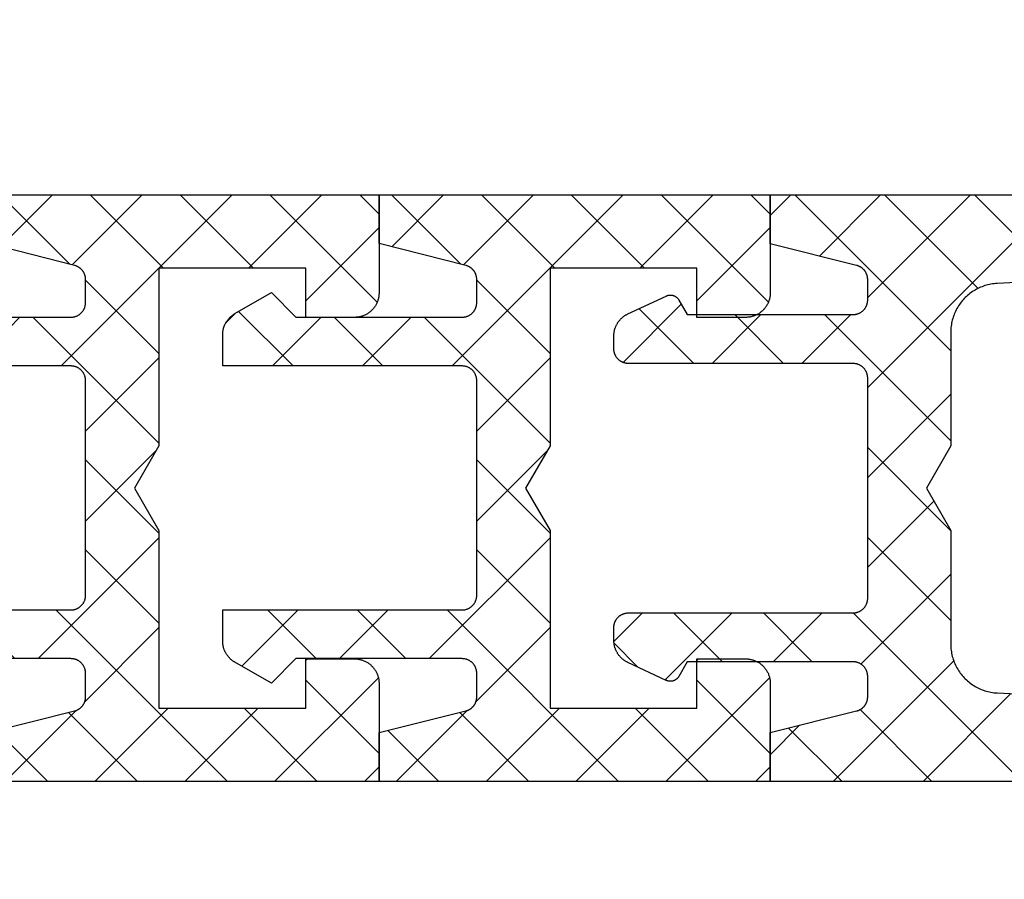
# Model space of a CAD drawing. Header units: millimetres. Extents: x -637441 to -130928, y -380379 to -53767.
# Tile 280 of 390: x -334460 to -334440, y -166904 to -166886. Entities that reach past the tile are written whole.
import ezdxf

# ---------------------------------------------------------------- set-up
doc = ezdxf.new("R2010")
doc.units = ezdxf.units.MM
doc.header["$LTSCALE"] = 10
doc.layers.add('CKTEXTY_MALE', color=7, linetype='Continuous', lineweight=25)
doc.layers.add('CrossSectionsProfils', color=7, linetype='Continuous')

# ---------------------------------------------------------------- blocks, each defined once
blk = doc.blocks.new('Hatch7759', base_point=(1951.683488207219, 1973.598713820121))
at = {"layer": 'CrossSectionsProfils', "color": 8}
for p, q in [((2550.258848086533, 1956.541153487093), (2550.064160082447, 1956.73584149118)), ((2549.1834234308, 1955.357129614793), (2550.298598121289, 1956.472304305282)), ((2544.192852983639, 1955.253238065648), (2543.040860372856, 1956.405230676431)), ((2543.19660320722, 1954.885742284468), (2544.192852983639, 1955.881992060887)), ((2550.181580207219, 1954.779943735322), (2549.1834234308, 1955.778100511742)), ((2549.1834234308, 1953.518651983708), (2550.181580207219, 1954.516808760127)), ((2544.192852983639, 1953.414760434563), (2543.19660320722, 1954.411010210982)), ((2543.19660320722, 1953.047264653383), (2544.192852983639, 1954.043514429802)), ((2550.181580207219, 1952.941466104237), (2549.1834234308, 1953.939622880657)), ((2540.683488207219, 1952.372627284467), (2541.727843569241, 1953.416982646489)), ((2542.13633796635, 1951.794320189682), (2540.683488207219, 1953.247169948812)), ((2551.264899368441, 1951.923172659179), (2552.683488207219, 1953.341761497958)), ((2552.683488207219, 1952.278035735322), (2551.62148372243, 1953.340040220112)), ((2547.601962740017, 1950.09871366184), (2550.181580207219, 1952.678331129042)), ((2545.670422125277, 1950.09871366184), (2543.19660320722, 1952.572532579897)), ((2540.683488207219, 1948.695672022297), (2544.192852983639, 1952.205036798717)), ((2552.683488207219, 1948.601080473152), (2549.1834234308, 1952.101145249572)), ((2540.683488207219, 1950.534149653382), (2542.096235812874, 1951.946897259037)), ((2552.683488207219, 1950.439558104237), (2551.251824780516, 1951.87122153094)), ((2543.831944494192, 1950.09871366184), (2542.313175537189, 1951.617482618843)), ((2543.925007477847, 1950.09871366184), (2545.425007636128, 1951.598713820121)), ((2545.763485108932, 1950.09871366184), (2547.263485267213, 1951.598713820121)), ((2547.454722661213, 1950.152890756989), (2546.008899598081, 1951.598713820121)), ((2549.347377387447, 1950.09871366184), (2547.847377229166, 1951.598713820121)), ((2549.440440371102, 1950.09871366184), (2550.940440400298, 1951.598713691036)), ((2551.183488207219, 1950.003283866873), (2552.683488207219, 1951.503283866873)), ((2542.183488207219, 1949.908692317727), (2540.683488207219, 1951.408692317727)), ((2551.183488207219, 1948.164806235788), (2552.683488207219, 1949.664806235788)), ((2542.183488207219, 1948.070214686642), (2540.683488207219, 1949.570214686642)), ((2540.683488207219, 1946.857194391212), (2542.183488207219, 1948.357194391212)), ((2552.683488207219, 1946.762602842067), (2551.183488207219, 1948.262602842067)), ((2550.488325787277, 1945.63116618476), (2552.683488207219, 1947.826328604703)), ((2542.807743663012, 1945.607481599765), (2540.683488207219, 1947.731737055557)), ((2541.258756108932, 1945.59398466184), (2542.758756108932, 1947.09398466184)), ((2543.19246720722, 1947.061235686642), (2543.159718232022, 1947.09398466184)), ((2552.013628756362, 1945.59398466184), (2550.513628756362, 1947.09398466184)), ((2552.289621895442, 1945.59398466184), (2552.683488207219, 1945.987850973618)), ((2540.982762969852, 1945.59398466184), (2540.683488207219, 1945.893259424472))]:
    blk.add_line(p, q, dxfattribs=at)
blk = doc.blocks.new('_009020', base_point=(2546.683488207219, 1953.598713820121))
at = {"layer": 'CrossSectionsProfils', "color": 1, "flags": 128}
blk.add_lwpolyline([(2552.683488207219, 1945.59398466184), (2550.677444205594, 1945.59398466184), (2550.661085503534, 1945.594252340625), (2550.644744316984, 1945.595055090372), (2550.628438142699, 1945.596392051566), (2550.612184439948, 1945.5982617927), (2550.596000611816, 1945.600662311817), (2550.579903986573, 1945.603591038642), (2550.56391179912, 1945.607044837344), (2550.548041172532, 1945.611020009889), (2550.532309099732, 1945.615512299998), (2550.516732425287, 1945.62051689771), (2550.501327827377, 1945.626028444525), (2550.486111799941, 1945.632041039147), (2550.471100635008, 1945.638548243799), (2550.45631040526, 1945.64554309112), (2550.441756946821, 1945.65301809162), (2550.427455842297, 1945.660965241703), (2550.413422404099, 1945.669376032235), (2550.399671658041, 1945.678241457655), (2550.386218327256, 1945.687552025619), (2550.373076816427, 1945.697297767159), (2550.360261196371, 1945.707468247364), (2550.347785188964, 1945.718052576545), (2550.335662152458, 1945.729039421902), (2550.32390506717, 1945.740417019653), (2550.312526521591, 1945.752173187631), (2550.3015386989, 1945.764295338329), (2550.290953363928, 1945.776770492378), (2550.28078185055, 1945.789585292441), (2550.271035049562, 1945.802726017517), (2550.26172339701, 1945.816178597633), (2550.252856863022, 1945.829928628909), (2550.24444494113, 1945.843961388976), (2550.236496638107, 1945.858261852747), (2550.22902046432, 1945.872814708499), (2550.222024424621, 1945.887604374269), (2550.215516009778, 1945.902615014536), (2550.209502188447, 1945.917830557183), (2550.203989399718, 1945.933234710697), (2550.198983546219, 1945.948810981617), (2550.194489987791, 1945.964542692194), (2550.190513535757, 1945.980412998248), (2550.187058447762, 1945.996404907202), (2550.184128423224, 1946.012501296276), (2550.181726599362, 1946.028684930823), (2550.179855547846, 1946.044938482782), (2550.17851727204, 1946.061244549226), (2550.177713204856, 1946.077585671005), (2550.177444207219, 1946.093944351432), (2550.177444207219, 1946.093944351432), (2550.177444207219, 1947.09398466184), (2551.183488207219, 1947.09398466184), (2551.183488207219, 1950.09871366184), (2547.548560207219, 1950.09871366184), (2546.682534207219, 1950.59871366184), (2545.816509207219, 1950.09871366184), (2542.183488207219, 1950.09871366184), (2542.183488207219, 1947.09398466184), (2543.19246720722, 1947.09398466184), (2543.19246720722, 1946.09398466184), (2543.192199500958, 1946.077625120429), (2543.191396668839, 1946.061283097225), (2543.190059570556, 1946.044976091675), (2543.188189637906, 1946.02872156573), (2543.185788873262, 1946.012536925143), (2543.182859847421, 1945.996439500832), (2543.179405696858, 1945.980446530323), (2543.175430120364, 1945.964575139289), (2543.170937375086, 1945.948842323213), (2543.165932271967, 1945.933264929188), (2543.160420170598, 1945.917859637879), (2543.154406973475, 1945.902642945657), (2543.14789911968, 1945.887631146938), (2543.140903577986, 1945.87284031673), (2543.133427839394, 1945.858286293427), (2543.125479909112, 1945.84398466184), (2543.117068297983, 1945.829950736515), (2543.108202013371, 1945.81619954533), (2543.098890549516, 1945.802745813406), (2543.089143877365, 1945.789603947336), (2543.078972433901, 1945.776788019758), (2543.068387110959, 1945.76431175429), (2543.057399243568, 1945.752188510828), (2543.046020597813, 1945.740431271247), (2543.034263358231, 1945.729052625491), (2543.02214011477, 1945.7180647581), (2543.009663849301, 1945.707479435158), (2542.996847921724, 1945.697307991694), (2542.983706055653, 1945.687561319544), (2542.970252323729, 1945.678249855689), (2542.956501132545, 1945.669383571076), (2542.94246720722, 1945.660971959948), (2542.928165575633, 1945.653024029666), (2542.913611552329, 1945.645548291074), (2542.898820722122, 1945.638552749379), (2542.883808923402, 1945.632044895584), (2542.86859223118, 1945.626031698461), (2542.853186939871, 1945.620519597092), (2542.837609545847, 1945.615514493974), (2542.821876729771, 1945.611021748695), (2542.806005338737, 1945.607046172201), (2542.790012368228, 1945.603592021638), (2542.773914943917, 1945.600662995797), (2542.757730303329, 1945.598262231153), (2542.741475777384, 1945.596392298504), (2542.725168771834, 1945.59505520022), (2542.708826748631, 1945.594252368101), (2542.69246720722, 1945.59398466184), (2542.69246720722, 1945.59398466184), (2540.683488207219, 1945.59398466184), (2540.683488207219, 1953.59398466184), (2541.683488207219, 1953.59398466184), (2542.126584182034, 1951.825790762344), (2542.128708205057, 1951.817785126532), (2542.131052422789, 1951.80984117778), (2542.133615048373, 1951.801964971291), (2542.136394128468, 1951.794162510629), (2542.139387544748, 1951.786439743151), (2542.142593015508, 1951.778802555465), (2542.146008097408, 1951.771256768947), (2542.149630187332, 1951.763808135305), (2542.153456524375, 1951.756462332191), (2542.157484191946, 1951.749224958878), (2542.161710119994, 1951.742101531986), (2542.166131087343, 1951.735097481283), (2542.17074372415, 1951.728218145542), (2542.175544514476, 1951.721468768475), (2542.180529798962, 1951.714854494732), (2542.18569577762, 1951.708380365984), (2542.191038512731, 1951.702051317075), (2542.196553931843, 1951.695872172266), (2542.202237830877, 1951.689847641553), (2542.208085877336, 1951.68398231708), (2542.214093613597, 1951.678280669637), (2542.220256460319, 1951.672747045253), (2542.226569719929, 1951.667385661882), (2542.233028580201, 1951.662200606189), (2542.239628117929, 1951.657195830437), (2542.246363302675, 1951.65237514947), (2542.253229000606, 1951.647742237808), (2542.260219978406, 1951.643300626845), (2542.267330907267, 1951.639053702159), (2542.274556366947, 1951.63500470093), (2542.281890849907, 1951.631156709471), (2542.289328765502, 1951.62751266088), (2542.296864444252, 1951.624075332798), (2542.304492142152, 1951.620847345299), (2542.312206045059, 1951.617831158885), (2542.320000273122, 1951.615029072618), (2542.327868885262, 1951.612443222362), (2542.3358058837, 1951.610075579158), (2542.343805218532, 1951.60792794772), (2542.351860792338, 1951.606001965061), (2542.359966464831, 1951.604299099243), (2542.368116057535, 1951.602820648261), (2542.376303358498, 1951.60156773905), (2542.384522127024, 1951.600541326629), (2542.392766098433, 1951.599742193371), (2542.401028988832, 1951.599170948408), (2542.409304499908, 1951.598828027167), (2542.417586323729, 1951.598713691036), (2542.417586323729, 1951.598713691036), (2542.896603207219, 1951.598713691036), (2542.906418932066, 1951.598874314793), (2542.916224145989, 1951.599356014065), (2542.926008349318, 1951.600158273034), (2542.935761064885, 1951.601280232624), (2542.945471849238, 1951.602720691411), (2542.955130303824, 1951.604478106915), (2542.96472608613, 1951.606550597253), (2542.97424892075, 1951.608935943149), (2542.983688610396, 1951.611631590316), (2542.99303504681, 1951.614634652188), (2543.002278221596, 1951.617941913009), (2543.011408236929, 1951.621549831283), (2543.020415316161, 1951.62545454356), (2543.029289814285, 1951.629651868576), (2543.038022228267, 1951.634137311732), (2543.04660320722, 1951.638906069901), (2543.055023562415, 1951.643953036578), (2543.063274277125, 1951.649272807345), (2543.07134651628, 1951.654859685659), (2543.079231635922, 1951.660707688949), (2543.086921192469, 1951.666810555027), (2543.09440695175, 1951.673161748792), (2543.101680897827, 1951.679754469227), (2543.108735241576, 1951.68658165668), (2543.115562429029, 1951.693636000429), (2543.122155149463, 1951.700909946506), (2543.128506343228, 1951.708395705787), (2543.134609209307, 1951.716085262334), (2543.140457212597, 1951.723970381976), (2543.14604409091, 1951.73204262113), (2543.151363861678, 1951.740293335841), (2543.156410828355, 1951.748713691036), (2543.161179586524, 1951.757294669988), (2543.16566502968, 1951.766027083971), (2543.169862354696, 1951.774901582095), (2543.173767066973, 1951.783908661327), (2543.177374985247, 1951.79303867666), (2543.180682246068, 1951.802281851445), (2543.183685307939, 1951.81162828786), (2543.186380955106, 1951.821067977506), (2543.188766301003, 1951.830590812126), (2543.190838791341, 1951.840186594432), (2543.192596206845, 1951.849845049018), (2543.194036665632, 1951.85955583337), (2543.195158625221, 1951.869308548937), (2543.195960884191, 1951.879092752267), (2543.196442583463, 1951.88889796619), (2543.19660320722, 1951.898713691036), (2543.19660320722, 1951.898713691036), (2543.19660320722, 1955.298713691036), (2542.69285320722, 1955.802463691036), (2543.123700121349, 1956.548713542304), (2543.12925688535, 1956.558100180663), (2543.135017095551, 1956.567363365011), (2543.140978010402, 1956.576498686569), (2543.147136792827, 1956.585501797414), (2543.153490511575, 1956.594368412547), (2543.160036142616, 1956.603094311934), (2543.166770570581, 1956.611675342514), (2543.173690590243, 1956.620107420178), (2543.180792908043, 1956.628386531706), (2543.188074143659, 1956.636508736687), (2543.195530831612, 1956.644470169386), (2543.203159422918, 1956.652267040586), (2543.210956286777, 1956.659895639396), (2543.2189177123, 1956.667352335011), (2543.227039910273, 1956.674633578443), (2543.235319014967, 1956.681735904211), (2543.24375108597, 1956.688655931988), (2543.252332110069, 1956.695390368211), (2543.261058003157, 1956.70193600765), (2543.269924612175, 1956.708289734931), (2543.278927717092, 1956.714448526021), (2543.288063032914, 1956.720409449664), (2543.297326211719, 1956.72616966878), (2543.30671284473, 1956.731726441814), (2543.316218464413, 1956.737077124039), (2543.325838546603, 1956.742219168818), (2543.335568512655, 1956.747150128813), (2543.345403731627, 1956.75186765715), (2543.355339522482, 1956.756369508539), (2543.365371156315, 1956.76065354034), (2543.375493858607, 1956.764717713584), (2543.385702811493, 1956.768560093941), (2543.395993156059, 1956.772178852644), (2543.406359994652, 1956.775572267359), (2543.416798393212, 1956.778738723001), (2543.427303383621, 1956.781676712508), (2543.437869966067, 1956.784384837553), (2543.448493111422, 1956.786861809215), (2543.459167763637, 1956.789106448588), (2543.469888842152, 1956.791117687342), (2543.480651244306, 1956.792894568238), (2543.491449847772, 1956.794436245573), (2543.502279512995, 1956.795741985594), (2543.513135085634, 1956.796811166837), (2543.524011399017, 1956.797643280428), (2543.534903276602, 1956.798237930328), (2543.54580553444, 1956.798594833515), (2543.556712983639, 1956.798713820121), (2543.556712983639, 1956.798713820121), (2544.192852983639, 1956.798713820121), (2544.192852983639, 1951.898713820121), (2544.193013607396, 1951.888898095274), (2544.193495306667, 1951.879092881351), (2544.194297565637, 1951.869308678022), (2544.195419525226, 1951.859555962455), (2544.196859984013, 1951.849845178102), (2544.198617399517, 1951.840186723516), (2544.200689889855, 1951.83059094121), (2544.203075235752, 1951.82106810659), (2544.205770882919, 1951.811628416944), (2544.20877394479, 1951.802281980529), (2544.212081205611, 1951.793038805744), (2544.215689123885, 1951.783908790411), (2544.219593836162, 1951.774901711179), (2544.223791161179, 1951.766027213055), (2544.228276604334, 1951.757294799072), (2544.233045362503, 1951.74871382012), (2544.238092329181, 1951.740293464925), (2544.243412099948, 1951.732042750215), (2544.248998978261, 1951.72397051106), (2544.254846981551, 1951.716085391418), (2544.26094984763, 1951.708395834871), (2544.267301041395, 1951.70091007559), (2544.273893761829, 1951.693636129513), (2544.280720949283, 1951.686581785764), (2544.287775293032, 1951.679754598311), (2544.295049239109, 1951.673161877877), (2544.30253499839, 1951.666810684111), (2544.310224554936, 1951.660707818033), (2544.318109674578, 1951.654859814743), (2544.326181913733, 1951.649272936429), (2544.334432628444, 1951.643953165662), (2544.342852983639, 1951.638906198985), (2544.351433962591, 1951.634137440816), (2544.360166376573, 1951.62965199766), (2544.369040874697, 1951.625454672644), (2544.378047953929, 1951.621549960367), (2544.387177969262, 1951.617942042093), (2544.396421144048, 1951.614634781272), (2544.405767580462, 1951.611631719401), (2544.415207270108, 1951.608936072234), (2544.424730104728, 1951.606550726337), (2544.434325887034, 1951.604478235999), (2544.44398434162, 1951.602720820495), (2544.453695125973, 1951.601280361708), (2544.46344784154, 1951.600158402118), (2544.47323204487, 1951.599356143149), (2544.483037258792, 1951.598874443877), (2544.492852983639, 1951.598713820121), (2544.492852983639, 1951.598713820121), (2548.8834234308, 1951.598713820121), (2548.893239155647, 1951.598874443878), (2548.903044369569, 1951.599356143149), (2548.912828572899, 1951.600158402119), (2548.922581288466, 1951.601280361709), (2548.932292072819, 1951.602720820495), (2548.941950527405, 1951.604478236), (2548.95154630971, 1951.606550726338), (2548.961069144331, 1951.608936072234), (2548.970508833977, 1951.611631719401), (2548.979855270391, 1951.614634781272), (2548.989098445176, 1951.617942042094), (2548.99822846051, 1951.621549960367), (2549.007235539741, 1951.625454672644), (2549.016110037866, 1951.629651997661), (2549.024842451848, 1951.634137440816), (2549.0334234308, 1951.638906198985), (2549.041843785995, 1951.643953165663), (2549.050094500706, 1951.64927293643), (2549.058166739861, 1951.654859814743), (2549.066051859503, 1951.660707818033), (2549.073741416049, 1951.666810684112), (2549.08122717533, 1951.673161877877), (2549.088501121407, 1951.679754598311), (2549.095555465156, 1951.686581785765), (2549.102382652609, 1951.693636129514), (2549.108975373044, 1951.700910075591), (2549.115326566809, 1951.708395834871), (2549.121429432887, 1951.716085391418), (2549.127277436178, 1951.72397051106), (2549.132864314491, 1951.732042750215), (2549.138184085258, 1951.740293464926), (2549.143231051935, 1951.748713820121), (2549.147999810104, 1951.757294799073), (2549.15248525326, 1951.766027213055), (2549.156682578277, 1951.774901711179), (2549.160587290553, 1951.783908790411), (2549.164195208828, 1951.793038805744), (2549.167502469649, 1951.80228198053), (2549.17050553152, 1951.811628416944), (2549.173201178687, 1951.82106810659), (2549.175586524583, 1951.83059094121), (2549.177659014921, 1951.840186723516), (2549.179416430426, 1951.849845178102), (2549.180856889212, 1951.859555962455), (2549.181978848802, 1951.869308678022), (2549.182781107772, 1951.879092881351), (2549.183262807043, 1951.888898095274), (2549.1834234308, 1951.898713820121), (2549.1834234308, 1951.898713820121), (2549.1834234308, 1956.798713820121), (2549.8214704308, 1956.798713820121), (2549.832377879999, 1956.798594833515), (2549.843280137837, 1956.798237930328), (2549.854172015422, 1956.797643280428), (2549.865048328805, 1956.796811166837), (2549.875903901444, 1956.795741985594), (2549.886733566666, 1956.794436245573), (2549.897532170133, 1956.792894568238), (2549.908294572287, 1956.791117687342), (2549.919015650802, 1956.789106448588), (2549.929690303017, 1956.786861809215), (2549.940313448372, 1956.784384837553), (2549.950880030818, 1956.781676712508), (2549.961385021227, 1956.778738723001), (2549.971823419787, 1956.775572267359), (2549.98219025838, 1956.772178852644), (2549.992480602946, 1956.768560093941), (2550.002689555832, 1956.764717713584), (2550.012812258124, 1956.76065354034), (2550.022843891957, 1956.756369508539), (2550.032779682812, 1956.75186765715), (2550.042614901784, 1956.747150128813), (2550.052344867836, 1956.742219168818), (2550.061964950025, 1956.737077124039), (2550.071470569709, 1956.731726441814), (2550.08085720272, 1956.72616966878), (2550.090120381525, 1956.720409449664), (2550.099255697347, 1956.714448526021), (2550.108258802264, 1956.708289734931), (2550.117125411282, 1956.70193600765), (2550.125851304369, 1956.695390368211), (2550.134432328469, 1956.688655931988), (2550.142864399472, 1956.681735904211), (2550.151143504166, 1956.674633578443), (2550.159265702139, 1956.667352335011), (2550.167227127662, 1956.659895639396), (2550.175023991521, 1956.652267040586), (2550.182652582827, 1956.644470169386), (2550.19010927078, 1956.636508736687), (2550.197390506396, 1956.628386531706), (2550.204492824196, 1956.620107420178), (2550.211412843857, 1956.611675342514), (2550.218147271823, 1956.603094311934), (2550.224692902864, 1956.594368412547), (2550.231046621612, 1956.585501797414), (2550.237205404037, 1956.576498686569), (2550.243166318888, 1956.567363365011), (2550.248926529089, 1956.558100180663), (2550.25448329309, 1956.548713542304), (2550.25448329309, 1956.548713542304), (2550.685330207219, 1955.802463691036), (2550.181580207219, 1955.298713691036), (2550.181580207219, 1951.898713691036), (2550.181740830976, 1951.88889796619), (2550.182222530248, 1951.879092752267), (2550.183024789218, 1951.869308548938), (2550.184146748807, 1951.85955583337), (2550.185587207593, 1951.849845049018), (2550.187344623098, 1951.840186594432), (2550.189417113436, 1951.830590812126), (2550.191802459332, 1951.821067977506), (2550.194498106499, 1951.81162828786), (2550.197501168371, 1951.802281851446), (2550.200808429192, 1951.79303867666), (2550.204416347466, 1951.783908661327), (2550.208321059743, 1951.774901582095), (2550.212518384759, 1951.766027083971), (2550.217003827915, 1951.757294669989), (2550.221772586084, 1951.748713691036), (2550.226819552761, 1951.740293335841), (2550.232139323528, 1951.73204262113), (2550.237726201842, 1951.723970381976), (2550.243574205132, 1951.716085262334), (2550.24967707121, 1951.708395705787), (2550.256028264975, 1951.700909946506), (2550.26262098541, 1951.693636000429), (2550.269448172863, 1951.68658165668), (2550.276502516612, 1951.679754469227), (2550.283776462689, 1951.673161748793), (2550.29126222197, 1951.666810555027), (2550.298951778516, 1951.660707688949), (2550.306836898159, 1951.654859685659), (2550.314909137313, 1951.649272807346), (2550.323159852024, 1951.643953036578), (2550.331580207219, 1951.638906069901), (2550.340161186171, 1951.634137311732), (2550.348893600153, 1951.629651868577), (2550.357768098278, 1951.62545454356), (2550.366775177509, 1951.621549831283), (2550.375905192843, 1951.617941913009), (2550.385148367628, 1951.614634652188), (2550.394494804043, 1951.611631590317), (2550.403934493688, 1951.608935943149), (2550.413457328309, 1951.606550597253), (2550.423053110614, 1951.604478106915), (2550.4327115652, 1951.602720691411), (2550.442422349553, 1951.601280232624), (2550.45217506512, 1951.600158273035), (2550.46195926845, 1951.599356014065), (2550.471764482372, 1951.598874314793), (2550.481580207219, 1951.598713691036), (2550.481580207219, 1951.598713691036), (2550.949388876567, 1951.598713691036), (2550.95766436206, 1951.598827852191), (2550.965933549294, 1951.599170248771), (2550.974190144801, 1951.599740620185), (2550.982427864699, 1951.600538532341), (2550.99064043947, 1951.601563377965), (2550.998821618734, 1951.602814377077), (2551.006965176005, 1951.60429057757), (2551.01506491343, 1951.605990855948), (2551.023114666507, 1951.607913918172), (2551.031108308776, 1951.610058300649), (2551.039039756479, 1951.612422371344), (2551.046902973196, 1951.615004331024), (2551.054691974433, 1951.617802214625), (2551.062400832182, 1951.620813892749), (2551.070023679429, 1951.624037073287), (2551.07755471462, 1951.627469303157), (2551.084988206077, 1951.631107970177), (2551.092318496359, 1951.634950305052), (2551.099540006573, 1951.638993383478), (2551.10664724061, 1951.643234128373), (2551.113634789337, 1951.647669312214), (2551.120497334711, 1951.652295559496), (2551.127229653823, 1951.657109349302), (2551.133826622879, 1951.662107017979), (2551.140283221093, 1951.667284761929), (2551.146594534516, 1951.672638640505), (2551.152755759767, 1951.678164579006), (2551.158762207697, 1951.683858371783), (2551.164609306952, 1951.689715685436), (2551.170292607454, 1951.695732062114), (2551.175807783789, 1951.701902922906), (2551.181150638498, 1951.708223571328), (2551.186317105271, 1951.714689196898), (2551.191303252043, 1951.721294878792), (2551.196105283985, 1951.728035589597), (2551.200719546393, 1951.73490619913), (2551.205142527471, 1951.741901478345), (2551.209370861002, 1951.749016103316), (2551.213401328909, 1951.756244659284), (2551.217230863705, 1951.763581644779), (2551.220856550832, 1951.771021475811), (2551.22427563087, 1951.778558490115), (2551.227485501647, 1951.786186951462), (2551.23048372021, 1951.793901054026), (2551.233268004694, 1951.801694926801), (2551.235836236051, 1951.80956263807), (2551.238186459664, 1951.817498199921), (2551.240316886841, 1951.8254955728), (2551.240316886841, 1951.8254955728), (2551.685394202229, 1953.593984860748), (2552.683488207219, 1953.593984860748), (2552.683488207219, 1945.59398466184)], dxfattribs=at)
at = {"layer": 'CrossSectionsProfils'}
blk.add_blockref('Hatch7759', (1951.683488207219, 1973.598713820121), dxfattribs=at)
blk = doc.blocks.new('Hatch7760', base_point=(1885.415896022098, 1987.773558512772))
at = {"layer": 'CrossSectionsProfils', "color": 8}
for p, q in [((2476.754828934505, 1954.470631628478), (2477.244844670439, 1954.960647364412)), ((2477.864875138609, 1954.379883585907), (2477.281170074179, 1954.963588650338)), ((2484.177083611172, 1953.5831080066), (2482.987354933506, 1954.772836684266)), ((2482.966916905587, 1953.328809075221), (2484.087068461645, 1954.448960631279)), ((2477.864875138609, 1952.541405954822), (2476.494317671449, 1953.911963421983)), ((2476.864875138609, 1952.742200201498), (2477.864875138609, 1953.742200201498)), ((2483.966916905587, 1951.9547970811), (2482.966916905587, 1952.9547970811)), ((2482.966916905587, 1951.490331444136), (2483.966916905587, 1952.490331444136)), ((2476.864875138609, 1950.903722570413), (2477.864875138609, 1951.903722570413)), ((2475.566685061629, 1951.162640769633), (2474.964954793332, 1951.76437103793)), ((2477.864875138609, 1950.702928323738), (2476.864875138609, 1951.702928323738)), ((2486.415896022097, 1951.344295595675), (2485.995820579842, 1951.76437103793)), ((2474.4158960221, 1950.293221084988), (2475.510304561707, 1951.387629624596)), ((2483.222640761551, 1948.06910003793), (2486.415896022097, 1951.262355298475)), ((2483.966916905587, 1950.116319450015), (2482.966916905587, 1951.116319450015)), ((2481.384163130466, 1948.06910003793), (2483.966916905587, 1950.651853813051)), ((2486.415896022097, 1949.50581796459), (2485.163708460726, 1950.758005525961)), ((2476.882798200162, 1948.008050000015), (2474.4158960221, 1950.474952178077)), ((2474.415896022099, 1946.616265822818), (2477.864937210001, 1950.06530701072)), ((2474.4158960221, 1948.454743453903), (2475.886628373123, 1949.925475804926)), ((2478.660225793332, 1948.06910003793), (2476.819247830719, 1949.910078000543)), ((2477.707207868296, 1948.06910003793), (2479.407208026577, 1949.769100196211)), ((2480.151057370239, 1948.416746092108), (2478.798703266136, 1949.769100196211)), ((2479.545685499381, 1948.06910003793), (2481.245685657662, 1949.769100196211)), ((2482.337181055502, 1948.06910003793), (2480.637180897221, 1949.769100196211)), ((2486.415896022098, 1945.828862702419), (2482.475658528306, 1949.769100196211)), ((2486.415896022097, 1947.667340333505), (2484.314136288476, 1949.769100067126)), ((2484.502364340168, 1947.510345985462), (2486.415896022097, 1949.423877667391)), ((2476.213294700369, 1946.839075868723), (2474.4158960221, 1948.636474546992)), ((2484.670838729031, 1945.84034274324), (2486.415896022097, 1947.585400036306)), ((2476.121742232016, 1945.092150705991), (2474.415896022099, 1946.797996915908)), ((2474.415896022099, 1944.777788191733), (2476.198699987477, 1946.56059215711)), ((2486.415896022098, 1943.990385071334), (2484.676640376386, 1945.729640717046)), ((2484.762391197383, 1944.093417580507), (2486.415896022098, 1945.746922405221)), ((2476.030189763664, 1943.345225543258), (2474.415896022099, 1944.959519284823)), ((2474.415896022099, 1942.939310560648), (2476.097020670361, 1944.62043520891)), ((2486.415896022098, 1942.151907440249), (2484.778319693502, 1943.789483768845)), ((2484.853943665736, 1942.346492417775), (2486.415896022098, 1943.908444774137)), ((2475.938637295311, 1941.598300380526), (2474.415896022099, 1943.121041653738)), ((2474.415896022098, 1941.100832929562), (2475.995341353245, 1942.680278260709)), ((2484.17355886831, 1939.827629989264), (2486.415896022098, 1942.069967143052)), ((2486.415896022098, 1940.313429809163), (2484.879999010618, 1941.849326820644)), ((2475.934089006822, 1939.76437103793), (2474.415896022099, 1941.282564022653)), ((2474.917911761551, 1939.76437103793), (2476.317911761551, 1941.16437103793)), ((2476.916850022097, 1940.62008765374), (2476.372566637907, 1941.16437103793)), ((2485.126477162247, 1939.76437103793), (2483.916850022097, 1940.97399817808)), ((2485.948777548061, 1939.76437103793), (2486.415896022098, 1940.231489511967))]:
    blk.add_line(p, q, dxfattribs=at)
blk = doc.blocks.new('_009083', base_point=(2480.415896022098, 1951.76410019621))
at = {"layer": 'CrossSectionsProfils', "color": 1, "flags": 128}
blk.add_lwpolyline([(2484.416850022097, 1939.76437103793), (2484.400490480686, 1939.764638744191), (2484.384148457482, 1939.76544157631), (2484.367841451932, 1939.766778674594), (2484.351586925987, 1939.768648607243), (2484.3354022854, 1939.771049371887), (2484.319304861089, 1939.773978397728), (2484.30331189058, 1939.777432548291), (2484.287440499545, 1939.781408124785), (2484.271707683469, 1939.785900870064), (2484.256130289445, 1939.790905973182), (2484.240724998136, 1939.796418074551), (2484.225508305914, 1939.802431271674), (2484.210496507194, 1939.808939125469), (2484.195705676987, 1939.815934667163), (2484.181151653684, 1939.823410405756), (2484.166850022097, 1939.831358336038), (2484.152816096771, 1939.839769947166), (2484.139064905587, 1939.848636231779), (2484.125611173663, 1939.857947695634), (2484.112469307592, 1939.867694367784), (2484.099653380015, 1939.877865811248), (2484.087177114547, 1939.88845113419), (2484.075053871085, 1939.899439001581), (2484.063296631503, 1939.910817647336), (2484.051917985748, 1939.922574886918), (2484.040930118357, 1939.93469813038), (2484.030344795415, 1939.947174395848), (2484.020173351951, 1939.959990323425), (2484.010426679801, 1939.973132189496), (2484.001115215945, 1939.98658592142), (2483.992248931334, 1940.000337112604), (2483.983837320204, 1940.01437103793), (2483.975889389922, 1940.028672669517), (2483.96841365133, 1940.04322669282), (2483.961418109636, 1940.058017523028), (2483.954910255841, 1940.073029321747), (2483.948897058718, 1940.088246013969), (2483.943384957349, 1940.103651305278), (2483.93837985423, 1940.119228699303), (2483.933887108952, 1940.134961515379), (2483.929911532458, 1940.150832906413), (2483.926457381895, 1940.166825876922), (2483.923528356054, 1940.182923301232), (2483.92112759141, 1940.19910794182), (2483.919257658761, 1940.215362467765), (2483.917920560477, 1940.231669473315), (2483.917117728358, 1940.248011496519), (2483.916850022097, 1940.26437103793), (2483.916850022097, 1940.26437103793), (2483.916850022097, 1941.16437103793), (2484.915896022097, 1941.16437103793), (2484.603699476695, 1947.121435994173), (2484.601544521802, 1947.152995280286), (2484.598392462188, 1947.184470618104), (2484.594246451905, 1947.215830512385), (2484.589110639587, 1947.247043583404), (2484.582990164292, 1947.27807859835), (2484.575891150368, 1947.308904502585), (2484.567820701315, 1947.339490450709), (2484.558786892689, 1947.369805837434), (2484.548798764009, 1947.399820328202), (2484.53786630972, 1947.429503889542), (2484.526000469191, 1947.458826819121), (2484.513213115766, 1947.487759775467), (2484.499517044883, 1947.516273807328), (2484.484925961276, 1947.54434038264), (2484.469454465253, 1947.571931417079), (2484.453118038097, 1947.599019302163), (2484.435933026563, 1947.625576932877), (2484.417916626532, 1947.651577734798), (2484.399086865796, 1947.676995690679), (2484.379462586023, 1947.701805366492), (2484.359063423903, 1947.725981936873), (2484.337909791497, 1947.749501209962), (2484.316022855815, 1947.772339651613), (2484.293424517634, 1947.794474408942), (2484.270137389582, 1947.815883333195), (2484.246184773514, 1947.836545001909), (2484.221590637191, 1947.856438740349), (2484.196379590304, 1947.875544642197), (2484.170576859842, 1947.893843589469), (2484.144208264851, 1947.911317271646), (2484.117300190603, 1947.927948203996), (2484.089879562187, 1947.943719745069), (2484.061973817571, 1947.958616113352), (2484.033610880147, 1947.972622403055), (2484.004819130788, 1947.985724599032), (2483.975627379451, 1947.997909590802), (2483.946064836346, 1948.009165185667), (2483.916161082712, 1948.019480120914), (2483.885946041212, 1948.028844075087), (2483.855449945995, 1948.037247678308), (2483.824703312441, 1948.044682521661), (2483.793736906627, 1948.0511411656), (2483.762581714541, 1948.056617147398), (2483.731268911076, 1948.061104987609), (2483.699829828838, 1948.064600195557), (2483.66829592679, 1948.067099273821), (2483.636698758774, 1948.068599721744), (2483.605069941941, 1948.06910003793), (2483.605069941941, 1948.06910003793), (2481.282875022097, 1948.06910003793), (2480.416850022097, 1948.56910003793), (2480.415896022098, 1948.568549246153), (2480.4149420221, 1948.56910003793), (2479.5489170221, 1948.06910003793), (2477.226722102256, 1948.06910003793), (2477.195093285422, 1948.068599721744), (2477.163496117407, 1948.067099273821), (2477.131962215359, 1948.064600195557), (2477.100523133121, 1948.061104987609), (2477.069210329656, 1948.056617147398), (2477.03805513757, 1948.0511411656), (2477.007088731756, 1948.044682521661), (2476.976342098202, 1948.037247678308), (2476.945846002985, 1948.028844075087), (2476.915630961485, 1948.019480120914), (2476.885727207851, 1948.009165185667), (2476.856164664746, 1947.997909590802), (2476.826972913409, 1947.985724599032), (2476.79818116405, 1947.972622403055), (2476.769818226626, 1947.958616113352), (2476.74191248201, 1947.943719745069), (2476.714491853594, 1947.927948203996), (2476.687583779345, 1947.911317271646), (2476.661215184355, 1947.893843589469), (2476.635412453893, 1947.875544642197), (2476.610201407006, 1947.856438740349), (2476.585607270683, 1947.836545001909), (2476.561654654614, 1947.815883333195), (2476.538367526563, 1947.794474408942), (2476.515769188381, 1947.772339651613), (2476.4938822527, 1947.749501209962), (2476.472728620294, 1947.725981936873), (2476.452329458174, 1947.701805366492), (2476.432705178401, 1947.676995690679), (2476.413875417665, 1947.651577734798), (2476.395859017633, 1947.625576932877), (2476.3786740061, 1947.599019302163), (2476.362337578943, 1947.571931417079), (2476.346866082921, 1947.54434038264), (2476.332274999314, 1947.516273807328), (2476.318578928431, 1947.487759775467), (2476.305791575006, 1947.458826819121), (2476.293925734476, 1947.429503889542), (2476.282993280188, 1947.399820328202), (2476.273005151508, 1947.369805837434), (2476.263971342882, 1947.339490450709), (2476.255900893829, 1947.308904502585), (2476.248801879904, 1947.27807859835), (2476.24268140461, 1947.247043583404), (2476.237545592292, 1947.215830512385), (2476.233399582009, 1947.184470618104), (2476.230247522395, 1947.152995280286), (2476.228092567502, 1947.121435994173), (2476.228092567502, 1947.121435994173), (2475.9158960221, 1941.16437103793), (2476.916850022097, 1941.16437103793), (2476.916850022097, 1940.26437103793), (2476.916582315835, 1940.248011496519), (2476.915779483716, 1940.231669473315), (2476.914442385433, 1940.215362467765), (2476.912572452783, 1940.19910794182), (2476.910171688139, 1940.182923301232), (2476.907242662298, 1940.166825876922), (2476.903788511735, 1940.150832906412), (2476.899812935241, 1940.134961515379), (2476.895320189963, 1940.119228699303), (2476.890315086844, 1940.103651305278), (2476.884802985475, 1940.088246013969), (2476.878789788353, 1940.073029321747), (2476.872281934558, 1940.058017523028), (2476.865286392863, 1940.04322669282), (2476.857810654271, 1940.028672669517), (2476.849862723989, 1940.01437103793), (2476.84145111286, 1940.000337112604), (2476.832584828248, 1939.98658592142), (2476.823273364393, 1939.973132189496), (2476.813526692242, 1939.959990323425), (2476.803355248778, 1939.947174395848), (2476.792769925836, 1939.93469813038), (2476.781782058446, 1939.922574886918), (2476.77040341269, 1939.910817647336), (2476.758646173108, 1939.899439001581), (2476.746522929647, 1939.88845113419), (2476.734046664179, 1939.877865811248), (2476.721230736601, 1939.867694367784), (2476.70808887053, 1939.857947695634), (2476.694635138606, 1939.848636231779), (2476.680883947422, 1939.839769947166), (2476.666850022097, 1939.831358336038), (2476.65254839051, 1939.823410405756), (2476.637994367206, 1939.815934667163), (2476.623203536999, 1939.808939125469), (2476.608191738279, 1939.802431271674), (2476.592975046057, 1939.796418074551), (2476.577569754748, 1939.790905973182), (2476.561992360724, 1939.785900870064), (2476.546259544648, 1939.781408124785), (2476.530388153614, 1939.777432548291), (2476.514395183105, 1939.773978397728), (2476.498297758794, 1939.771049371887), (2476.482113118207, 1939.768648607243), (2476.465858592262, 1939.766778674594), (2476.449551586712, 1939.76544157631), (2476.433209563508, 1939.764638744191), (2476.416850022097, 1939.76437103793), (2476.416850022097, 1939.76437103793), (2474.415896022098, 1939.76437103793), (2474.4158960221, 1951.76437103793), (2475.4158960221, 1951.76437103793), (2475.858991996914, 1949.996177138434), (2475.861116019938, 1949.988171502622), (2475.86346023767, 1949.98022755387), (2475.866022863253, 1949.97235134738), (2475.868801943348, 1949.964548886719), (2475.871795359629, 1949.956826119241), (2475.875000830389, 1949.949188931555), (2475.878415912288, 1949.941643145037), (2475.882038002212, 1949.934194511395), (2475.885864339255, 1949.926848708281), (2475.889892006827, 1949.919611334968), (2475.894117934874, 1949.912487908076), (2475.898538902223, 1949.905483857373), (2475.903151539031, 1949.898604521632), (2475.907952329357, 1949.891855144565), (2475.912937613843, 1949.885240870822), (2475.918103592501, 1949.878766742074), (2475.923446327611, 1949.872437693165), (2475.928961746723, 1949.866258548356), (2475.934645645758, 1949.860234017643), (2475.940493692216, 1949.85436869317), (2475.946501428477, 1949.848667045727), (2475.952664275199, 1949.843133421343), (2475.958977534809, 1949.837772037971), (2475.965436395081, 1949.832586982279), (2475.972035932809, 1949.827582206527), (2475.978771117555, 1949.82276152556), (2475.985636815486, 1949.818128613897), (2475.992627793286, 1949.813687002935), (2475.999738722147, 1949.809440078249), (2476.006964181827, 1949.80539107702), (2476.014298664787, 1949.801543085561), (2476.021736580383, 1949.79789903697), (2476.029272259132, 1949.794461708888), (2476.036899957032, 1949.791233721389), (2476.04461385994, 1949.788217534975), (2476.052408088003, 1949.785415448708), (2476.060276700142, 1949.782829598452), (2476.068213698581, 1949.780461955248), (2476.076213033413, 1949.77831432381), (2476.084268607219, 1949.776388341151), (2476.092374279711, 1949.774685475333), (2476.100523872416, 1949.773207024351), (2476.108711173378, 1949.77195411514), (2476.116929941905, 1949.770927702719), (2476.125173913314, 1949.770128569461), (2476.133436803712, 1949.769557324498), (2476.141712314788, 1949.769214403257), (2476.149994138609, 1949.769100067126), (2476.149994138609, 1949.769100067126), (2476.564875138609, 1949.769100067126), (2476.574690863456, 1949.769260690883), (2476.584496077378, 1949.769742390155), (2476.594280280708, 1949.770544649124), (2476.604032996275, 1949.771666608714), (2476.613743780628, 1949.773107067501), (2476.623402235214, 1949.774864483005), (2476.63299801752, 1949.776936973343), (2476.64252085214, 1949.779322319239), (2476.651960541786, 1949.782017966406), (2476.6613069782, 1949.785021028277), (2476.670550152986, 1949.788328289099), (2476.679680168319, 1949.791936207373), (2476.688687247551, 1949.79584091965), (2476.697561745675, 1949.800038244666), (2476.706294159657, 1949.804523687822), (2476.714875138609, 1949.809292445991), (2476.723295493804, 1949.814339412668), (2476.731546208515, 1949.819659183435), (2476.73961844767, 1949.825246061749), (2476.747503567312, 1949.831094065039), (2476.755193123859, 1949.837196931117), (2476.762678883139, 1949.843548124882), (2476.769952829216, 1949.850140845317), (2476.777007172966, 1949.85696803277), (2476.783834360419, 1949.864022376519), (2476.790427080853, 1949.871296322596), (2476.796778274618, 1949.878782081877), (2476.802881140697, 1949.886471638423), (2476.808729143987, 1949.894356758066), (2476.8143160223, 1949.90242899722), (2476.819635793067, 1949.910679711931), (2476.824682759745, 1949.919100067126), (2476.829451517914, 1949.927681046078), (2476.833936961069, 1949.93641346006), (2476.838134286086, 1949.945287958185), (2476.842038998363, 1949.954295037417), (2476.845646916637, 1949.96342505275), (2476.848954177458, 1949.972668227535), (2476.851957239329, 1949.98201466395), (2476.854652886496, 1949.991454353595), (2476.857038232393, 1950.000977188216), (2476.85911072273, 1950.010572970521), (2476.860868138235, 1950.020231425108), (2476.862308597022, 1950.02994220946), (2476.863430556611, 1950.039694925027), (2476.864232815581, 1950.049479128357), (2476.864714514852, 1950.05928434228), (2476.864875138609, 1950.069100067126), (2476.864875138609, 1950.069100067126), (2476.864875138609, 1953.463949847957), (2476.567253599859, 1953.632692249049), (2476.561896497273, 1953.635840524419), (2476.556639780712, 1953.639153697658), (2476.551488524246, 1953.642628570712), (2476.546447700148, 1953.646261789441), (2476.541522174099, 1953.650049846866), (2476.536716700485, 1953.653989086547), (2476.532035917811, 1953.658075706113), (2476.527484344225, 1953.662305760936), (2476.523066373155, 1953.666675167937), (2476.518786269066, 1953.671179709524), (2476.514648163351, 1953.675815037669), (2476.510656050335, 1953.680576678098), (2476.506813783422, 1953.685460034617), (2476.503125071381, 1953.690460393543), (2476.499593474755, 1953.695572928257), (2476.496222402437, 1953.700792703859), (2476.493015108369, 1953.706114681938), (2476.489974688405, 1953.71153372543), (2476.487104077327, 1953.717044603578), (2476.484406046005, 1953.72264199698), (2476.481883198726, 1953.728320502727), (2476.47953797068, 1953.734074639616), (2476.477372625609, 1953.739898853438), (2476.475389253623, 1953.745787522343), (2476.47358976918, 1953.751734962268), (2476.471975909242, 1953.757735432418), (2476.470549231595, 1953.763783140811), (2476.469311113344, 1953.769872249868), (2476.468262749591, 1953.77599688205), (2476.467405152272, 1953.782151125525), (2476.466739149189, 1953.788329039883), (2476.466265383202, 1953.794524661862), (2476.465984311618, 1953.80073201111), (2476.465896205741, 1953.806945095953), (2476.466001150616, 1953.813157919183), (2476.466299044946, 1953.819364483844), (2476.466789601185, 1953.82555879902), (2476.467472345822, 1953.831734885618), (2476.468346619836, 1953.837886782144), (2476.469411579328, 1953.844008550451), (2476.470666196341, 1953.850094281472), (2476.472109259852, 1953.856138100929), (2476.473739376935, 1953.862134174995), (2476.475554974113, 1953.868076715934), (2476.477554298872, 1953.873959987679), (2476.479735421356, 1953.879778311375), (2476.482096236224, 1953.885526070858), (2476.48463446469, 1953.891197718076), (2476.48463446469, 1953.891197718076), (2476.850318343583, 1954.675409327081), (2476.855438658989, 1954.686059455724), (2476.860809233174, 1954.696585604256), (2476.866427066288, 1954.706981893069), (2476.87228902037, 1954.717242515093), (2476.878391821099, 1954.727361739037), (2476.884732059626, 1954.737333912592), (2476.891306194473, 1954.747153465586), (2476.898110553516, 1954.756814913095), (2476.905141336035, 1954.766312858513), (2476.912394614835, 1954.775641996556), (2476.919866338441, 1954.784797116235), (2476.927552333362, 1954.79377310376), (2476.935448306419, 1954.802564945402), (2476.943549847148, 1954.811167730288), (2476.95185243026, 1954.819576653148), (2476.960351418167, 1954.827787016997), (2476.969042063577, 1954.83579423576), (2476.977919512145, 1954.843593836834), (2476.98697880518, 1954.851181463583), (2476.99621488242, 1954.858552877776), (2477.005622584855, 1954.865703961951), (2477.015196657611, 1954.872630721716), (2477.024931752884, 1954.87932928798), (2477.034822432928, 1954.885795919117), (2477.04486317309, 1954.892027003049), (2477.0550483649, 1954.898019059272), (2477.0653723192, 1954.903768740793), (2477.075829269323, 1954.909272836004), (2477.086413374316, 1954.914528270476), (2477.097118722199, 1954.919532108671), (2477.10793933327, 1954.924281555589), (2477.118869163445, 1954.928773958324), (2477.129902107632, 1954.933006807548), (2477.141032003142, 1954.936977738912), (2477.152252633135, 1954.940684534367), (2477.163557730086, 1954.944125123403), (2477.17494097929, 1954.947297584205), (2477.186396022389, 1954.950200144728), (2477.197916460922, 1954.952831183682), (2477.209495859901, 1954.955189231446), (2477.221127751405, 1954.95727297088), (2477.232805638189, 1954.959081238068), (2477.244522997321, 1954.960613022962), (2477.256273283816, 1954.961867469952), (2477.268049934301, 1954.96284387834), (2477.279846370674, 1954.963541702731), (2477.291656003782, 1954.96396055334), (2477.303472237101, 1954.96410019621), (2477.303472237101, 1954.96410019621), (2477.564875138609, 1954.96410019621), (2477.574690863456, 1954.963939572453), (2477.584496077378, 1954.963457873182), (2477.594280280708, 1954.962655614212), (2477.604032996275, 1954.961533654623), (2477.613743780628, 1954.960093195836), (2477.623402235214, 1954.958335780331), (2477.63299801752, 1954.956263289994), (2477.64252085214, 1954.953877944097), (2477.651960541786, 1954.95118229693), (2477.6613069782, 1954.948179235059), (2477.670550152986, 1954.944871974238), (2477.679680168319, 1954.941264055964), (2477.688687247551, 1954.937359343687), (2477.697561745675, 1954.93316201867), (2477.706294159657, 1954.928676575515), (2477.714875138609, 1954.923907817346), (2477.723295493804, 1954.918860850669), (2477.731546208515, 1954.913541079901), (2477.73961844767, 1954.907954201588), (2477.747503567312, 1954.902106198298), (2477.755193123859, 1954.896003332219), (2477.762678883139, 1954.889652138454), (2477.769952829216, 1954.88305941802), (2477.777007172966, 1954.876232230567), (2477.783834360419, 1954.869177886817), (2477.790427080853, 1954.861903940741), (2477.796778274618, 1954.85441818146), (2477.802881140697, 1954.846728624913), (2477.808729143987, 1954.838843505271), (2477.8143160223, 1954.830771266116), (2477.819635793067, 1954.822520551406), (2477.824682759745, 1954.814100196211), (2477.829451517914, 1954.805519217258), (2477.833936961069, 1954.796786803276), (2477.838134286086, 1954.787912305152), (2477.842038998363, 1954.77890522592), (2477.845646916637, 1954.769775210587), (2477.848954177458, 1954.760532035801), (2477.851957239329, 1954.751185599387), (2477.854652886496, 1954.741745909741), (2477.857038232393, 1954.732223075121), (2477.85911072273, 1954.722627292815), (2477.860868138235, 1954.712968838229), (2477.862308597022, 1954.703258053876), (2477.863430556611, 1954.693505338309), (2477.864232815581, 1954.68372113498), (2477.864714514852, 1954.673915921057), (2477.864875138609, 1954.66410019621), (2477.864875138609, 1954.66410019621), (2477.864875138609, 1950.06910019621), (2477.865035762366, 1950.059284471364), (2477.865517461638, 1950.049479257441), (2477.866319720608, 1950.039695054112), (2477.867441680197, 1950.029942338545), (2477.868882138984, 1950.020231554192), (2477.870639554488, 1950.010573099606), (2477.872712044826, 1950.0009773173), (2477.875097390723, 1949.99145448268), (2477.87779303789, 1949.982014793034), (2477.880796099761, 1949.97266835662), (2477.884103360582, 1949.963425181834), (2477.887711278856, 1949.954295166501), (2477.891615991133, 1949.945288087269), (2477.89581331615, 1949.936413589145), (2477.900298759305, 1949.927681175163), (2477.905067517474, 1949.91910019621), (2477.910114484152, 1949.910679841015), (2477.915434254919, 1949.902429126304), (2477.921021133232, 1949.89435688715), (2477.926869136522, 1949.886471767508), (2477.9329720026, 1949.878782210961), (2477.939323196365, 1949.87129645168), (2477.9459159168, 1949.864022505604), (2477.952743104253, 1949.856968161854), (2477.959797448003, 1949.850140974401), (2477.967071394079, 1949.843548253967), (2477.97455715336, 1949.837197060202), (2477.982246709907, 1949.831094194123), (2477.990131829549, 1949.825246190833), (2477.998204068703, 1949.81965931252), (2478.006454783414, 1949.814339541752), (2478.014875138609, 1949.809292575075), (2478.023456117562, 1949.804523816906), (2478.032188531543, 1949.800038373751), (2478.041063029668, 1949.795841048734), (2478.050070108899, 1949.791936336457), (2478.059200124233, 1949.788328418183), (2478.068443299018, 1949.785021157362), (2478.077789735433, 1949.782018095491), (2478.087229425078, 1949.779322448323), (2478.096752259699, 1949.776937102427), (2478.106348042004, 1949.774864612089), (2478.116006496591, 1949.773107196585), (2478.125717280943, 1949.771666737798), (2478.13546999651, 1949.770544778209), (2478.14525419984, 1949.769742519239), (2478.155059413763, 1949.769260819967), (2478.164875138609, 1949.769100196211), (2478.164875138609, 1949.769100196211), (2482.666916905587, 1949.769100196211), (2482.676732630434, 1949.769260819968), (2482.686537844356, 1949.769742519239), (2482.696322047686, 1949.770544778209), (2482.706074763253, 1949.771666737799), (2482.715785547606, 1949.773107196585), (2482.725444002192, 1949.77486461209), (2482.735039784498, 1949.776937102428), (2482.744562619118, 1949.779322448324), (2482.754002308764, 1949.782018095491), (2482.763348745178, 1949.785021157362), (2482.772591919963, 1949.788328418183), (2482.781721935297, 1949.791936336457), (2482.790729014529, 1949.795841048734), (2482.799603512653, 1949.800038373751), (2482.808335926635, 1949.804523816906), (2482.816916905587, 1949.809292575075), (2482.825337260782, 1949.814339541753), (2482.833587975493, 1949.81965931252), (2482.841660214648, 1949.825246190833), (2482.84954533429, 1949.831094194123), (2482.857234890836, 1949.837197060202), (2482.864720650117, 1949.843548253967), (2482.871994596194, 1949.850140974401), (2482.879048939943, 1949.856968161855), (2482.885876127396, 1949.864022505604), (2482.892468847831, 1949.871296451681), (2482.898820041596, 1949.878782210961), (2482.904922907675, 1949.886471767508), (2482.910770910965, 1949.89435688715), (2482.916357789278, 1949.902429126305), (2482.921677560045, 1949.910679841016), (2482.926724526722, 1949.919100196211), (2482.931493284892, 1949.927681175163), (2482.935978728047, 1949.936413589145), (2482.940176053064, 1949.945288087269), (2482.94408076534, 1949.954295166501), (2482.947688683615, 1949.963425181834), (2482.950995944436, 1949.97266835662), (2482.953999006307, 1949.982014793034), (2482.956694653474, 1949.99145448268), (2482.95907999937, 1950.0009773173), (2482.961152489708, 1950.010573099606), (2482.962909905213, 1950.020231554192), (2482.964350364, 1950.029942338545), (2482.965472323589, 1950.039695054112), (2482.966274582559, 1950.049479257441), (2482.96675628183, 1950.059284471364), (2482.966916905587, 1950.06910019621), (2482.966916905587, 1950.06910019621), (2482.966916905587, 1954.66410019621), (2482.967077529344, 1954.673915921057), (2482.967559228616, 1954.68372113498), (2482.968361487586, 1954.693505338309), (2482.969483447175, 1954.703258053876), (2482.970923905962, 1954.712968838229), (2482.972681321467, 1954.722627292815), (2482.974753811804, 1954.732223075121), (2482.977139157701, 1954.741745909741), (2482.979834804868, 1954.751185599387), (2482.982837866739, 1954.760532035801), (2482.98614512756, 1954.769775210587), (2482.989753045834, 1954.77890522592), (2482.993657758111, 1954.787912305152), (2482.997855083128, 1954.796786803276), (2483.002340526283, 1954.805519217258), (2483.007109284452, 1954.81410019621), (2483.012156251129, 1954.822520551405), (2483.017476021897, 1954.830771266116), (2483.02306290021, 1954.838843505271), (2483.0289109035, 1954.846728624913), (2483.035013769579, 1954.854418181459), (2483.041364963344, 1954.86190394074), (2483.047957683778, 1954.869177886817), (2483.054784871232, 1954.876232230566), (2483.061839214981, 1954.88305941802), (2483.069113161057, 1954.889652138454), (2483.076598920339, 1954.896003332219), (2483.084288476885, 1954.902106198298), (2483.092173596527, 1954.907954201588), (2483.100245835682, 1954.913541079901), (2483.108496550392, 1954.918860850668), (2483.116916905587, 1954.923907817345), (2483.12549788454, 1954.928676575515), (2483.134230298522, 1954.93316201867), (2483.143104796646, 1954.937359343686), (2483.152111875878, 1954.941264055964), (2483.161241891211, 1954.944871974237), (2483.170485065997, 1954.948179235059), (2483.179831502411, 1954.95118229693), (2483.189271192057, 1954.953877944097), (2483.198794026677, 1954.956263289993), (2483.208389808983, 1954.958335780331), (2483.218048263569, 1954.960093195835), (2483.227759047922, 1954.961533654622), (2483.237511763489, 1954.962655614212), (2483.247295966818, 1954.963457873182), (2483.257101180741, 1954.963939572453), (2483.266916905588, 1954.96410019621), (2483.266916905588, 1954.96410019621), (2483.528319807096, 1954.96410019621), (2483.540136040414, 1954.963960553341), (2483.551945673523, 1954.963541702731), (2483.563742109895, 1954.96284387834), (2483.57551876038, 1954.961867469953), (2483.587269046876, 1954.960613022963), (2483.598986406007, 1954.959081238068), (2483.610664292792, 1954.95727297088), (2483.622296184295, 1954.955189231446), (2483.633875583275, 1954.952831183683), (2483.645396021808, 1954.950200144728), (2483.656851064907, 1954.947297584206), (2483.668234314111, 1954.944125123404), (2483.679539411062, 1954.940684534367), (2483.690760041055, 1954.936977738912), (2483.701889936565, 1954.933006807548), (2483.712922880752, 1954.928773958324), (2483.723852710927, 1954.924281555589), (2483.734673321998, 1954.919532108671), (2483.745378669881, 1954.914528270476), (2483.755962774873, 1954.909272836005), (2483.766419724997, 1954.903768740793), (2483.776743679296, 1954.898019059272), (2483.786928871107, 1954.892027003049), (2483.796969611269, 1954.885795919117), (2483.806860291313, 1954.87932928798), (2483.816595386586, 1954.872630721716), (2483.826169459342, 1954.865703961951), (2483.835577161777, 1954.858552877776), (2483.844813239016, 1954.851181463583), (2483.853872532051, 1954.843593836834), (2483.862749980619, 1954.83579423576), (2483.87144062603, 1954.827787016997), (2483.879939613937, 1954.819576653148), (2483.888242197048, 1954.811167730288), (2483.896343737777, 1954.802564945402), (2483.904239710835, 1954.79377310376), (2483.911925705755, 1954.784797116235), (2483.919397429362, 1954.775641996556), (2483.926650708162, 1954.766312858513), (2483.933681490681, 1954.756814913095), (2483.940485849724, 1954.747153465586), (2483.947059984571, 1954.737333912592), (2483.953400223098, 1954.727361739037), (2483.959503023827, 1954.717242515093), (2483.965364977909, 1954.706981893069), (2483.970982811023, 1954.696585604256), (2483.976353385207, 1954.686059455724), (2483.981473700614, 1954.675409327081), (2483.981473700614, 1954.675409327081), (2484.347157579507, 1953.891197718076), (2484.349695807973, 1953.885526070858), (2484.352056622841, 1953.879778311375), (2484.354237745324, 1953.873959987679), (2484.356237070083, 1953.868076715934), (2484.358052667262, 1953.862134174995), (2484.359682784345, 1953.856138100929), (2484.361125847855, 1953.850094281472), (2484.362380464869, 1953.844008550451), (2484.363445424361, 1953.837886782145), (2484.364319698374, 1953.831734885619), (2484.365002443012, 1953.82555879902), (2484.365492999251, 1953.819364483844), (2484.36579089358, 1953.813157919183), (2484.365895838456, 1953.806945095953), (2484.365807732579, 1953.80073201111), (2484.365526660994, 1953.794524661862), (2484.365052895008, 1953.788329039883), (2484.364386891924, 1953.782151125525), (2484.363529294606, 1953.77599688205), (2484.362480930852, 1953.769872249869), (2484.361242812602, 1953.763783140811), (2484.359816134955, 1953.757735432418), (2484.358202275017, 1953.751734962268), (2484.356402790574, 1953.745787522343), (2484.354419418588, 1953.739898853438), (2484.352254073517, 1953.734074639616), (2484.349908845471, 1953.728320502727), (2484.347385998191, 1953.72264199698), (2484.34468796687, 1953.717044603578), (2484.341817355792, 1953.71153372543), (2484.338776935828, 1953.706114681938), (2484.33556964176, 1953.700792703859), (2484.332198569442, 1953.695572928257), (2484.328666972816, 1953.690460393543), (2484.324978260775, 1953.685460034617), (2484.321135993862, 1953.680576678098), (2484.317143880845, 1953.675815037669), (2484.31300577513, 1953.671179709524), (2484.308725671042, 1953.666675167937), (2484.304307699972, 1953.662305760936), (2484.299756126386, 1953.658075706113), (2484.295075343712, 1953.653989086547), (2484.290269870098, 1953.650049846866), (2484.285344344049, 1953.646261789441), (2484.280303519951, 1953.642628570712), (2484.275152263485, 1953.639153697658), (2484.269895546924, 1953.635840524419), (2484.264538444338, 1953.632692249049), (2484.264538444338, 1953.632692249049), (2483.966916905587, 1953.463949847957), (2483.966916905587, 1950.069100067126), (2483.967077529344, 1950.05928434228), (2483.967559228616, 1950.049479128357), (2483.968361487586, 1950.039694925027), (2483.969483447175, 1950.02994220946), (2483.970923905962, 1950.020231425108), (2483.972681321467, 1950.010572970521), (2483.974753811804, 1950.000977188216), (2483.977139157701, 1949.991454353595), (2483.979834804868, 1949.98201466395), (2483.982837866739, 1949.972668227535), (2483.98614512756, 1949.96342505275), (2483.989753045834, 1949.954295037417), (2483.993657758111, 1949.945287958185), (2483.997855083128, 1949.936413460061), (2484.002340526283, 1949.927681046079), (2484.007109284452, 1949.919100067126), (2484.012156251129, 1949.910679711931), (2484.017476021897, 1949.90242899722), (2484.02306290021, 1949.894356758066), (2484.0289109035, 1949.886471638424), (2484.035013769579, 1949.878782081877), (2484.041364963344, 1949.871296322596), (2484.047957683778, 1949.864022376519), (2484.054784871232, 1949.85696803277), (2484.061839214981, 1949.850140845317), (2484.069113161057, 1949.843548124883), (2484.076598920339, 1949.837196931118), (2484.084288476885, 1949.831094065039), (2484.092173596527, 1949.825246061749), (2484.100245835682, 1949.819659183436), (2484.108496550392, 1949.814339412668), (2484.116916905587, 1949.809292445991), (2484.12549788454, 1949.804523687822), (2484.134230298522, 1949.800038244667), (2484.143104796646, 1949.79584091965), (2484.152111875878, 1949.791936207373), (2484.161241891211, 1949.788328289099), (2484.170485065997, 1949.785021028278), (2484.179831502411, 1949.782017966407), (2484.189271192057, 1949.77932231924), (2484.198794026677, 1949.776936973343), (2484.208389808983, 1949.774864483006), (2484.218048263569, 1949.773107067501), (2484.227759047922, 1949.771666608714), (2484.237511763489, 1949.770544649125), (2484.247295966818, 1949.769742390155), (2484.257101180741, 1949.769260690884), (2484.266916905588, 1949.769100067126), (2484.266916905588, 1949.769100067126), (2484.681797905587, 1949.769100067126), (2484.690079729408, 1949.769214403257), (2484.698355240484, 1949.769557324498), (2484.706618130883, 1949.770128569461), (2484.714862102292, 1949.770927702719), (2484.723080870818, 1949.77195411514), (2484.731268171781, 1949.773207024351), (2484.739417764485, 1949.774685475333), (2484.747523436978, 1949.776388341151), (2484.755579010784, 1949.77831432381), (2484.763578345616, 1949.780461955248), (2484.771515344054, 1949.782829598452), (2484.779383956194, 1949.785415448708), (2484.787178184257, 1949.788217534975), (2484.794892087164, 1949.791233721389), (2484.802519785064, 1949.794461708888), (2484.810055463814, 1949.79789903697), (2484.817493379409, 1949.801543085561), (2484.824827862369, 1949.80539107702), (2484.832053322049, 1949.809440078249), (2484.83916425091, 1949.813687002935), (2484.846155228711, 1949.818128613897), (2484.853020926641, 1949.82276152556), (2484.859756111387, 1949.827582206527), (2484.866355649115, 1949.832586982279), (2484.872814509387, 1949.837772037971), (2484.879127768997, 1949.843133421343), (2484.885290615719, 1949.848667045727), (2484.89129835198, 1949.85436869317), (2484.897146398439, 1949.860234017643), (2484.902830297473, 1949.866258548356), (2484.908345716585, 1949.872437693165), (2484.913688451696, 1949.878766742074), (2484.918854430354, 1949.885240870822), (2484.92383971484, 1949.891855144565), (2484.928640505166, 1949.898604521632), (2484.933253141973, 1949.905483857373), (2484.937674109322, 1949.912487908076), (2484.94190003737, 1949.919611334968), (2484.945927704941, 1949.926848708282), (2484.949754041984, 1949.934194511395), (2484.953376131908, 1949.941643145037), (2484.956791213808, 1949.949188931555), (2484.959996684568, 1949.956826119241), (2484.962990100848, 1949.964548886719), (2484.965769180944, 1949.97235134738), (2484.968331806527, 1949.98022755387), (2484.970676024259, 1949.988171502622), (2484.972800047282, 1949.996177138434), (2484.972800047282, 1949.996177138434), (2485.415896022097, 1951.76437103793), (2486.415896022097, 1951.76437103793), (2486.415896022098, 1939.76437103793), (2484.416850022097, 1939.76437103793)], dxfattribs=at)
at = {"layer": 'CrossSectionsProfils'}
blk.add_blockref('Hatch7760', (1885.415896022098, 1987.773558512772), dxfattribs=at)

msp = doc.modelspace()

# ---------------------------------------------------------------- linework, layer by layer
at = {"layer": 'CKTEXTY_MALE', "color": 7}
msp.add_circle((-334499.918763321, -166481.6348625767), 613.6384885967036, dxfattribs=at)

# ---------------------------------------------------------------- block references
at = {"layer": 'CrossSectionsProfils', "xscale": -1, "yscale": -1, "rotation": 270}
for name, p in [('_009020', (-334460.5356616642, -166895.6740325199)), ('_009020', (-334452.5309325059, -166895.6740325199)), ('_009083', (-334444.5262033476, -166895.6740325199))]:
    msp.add_blockref(name, p, dxfattribs=at)

doc.saveas('drawing.dxf')
